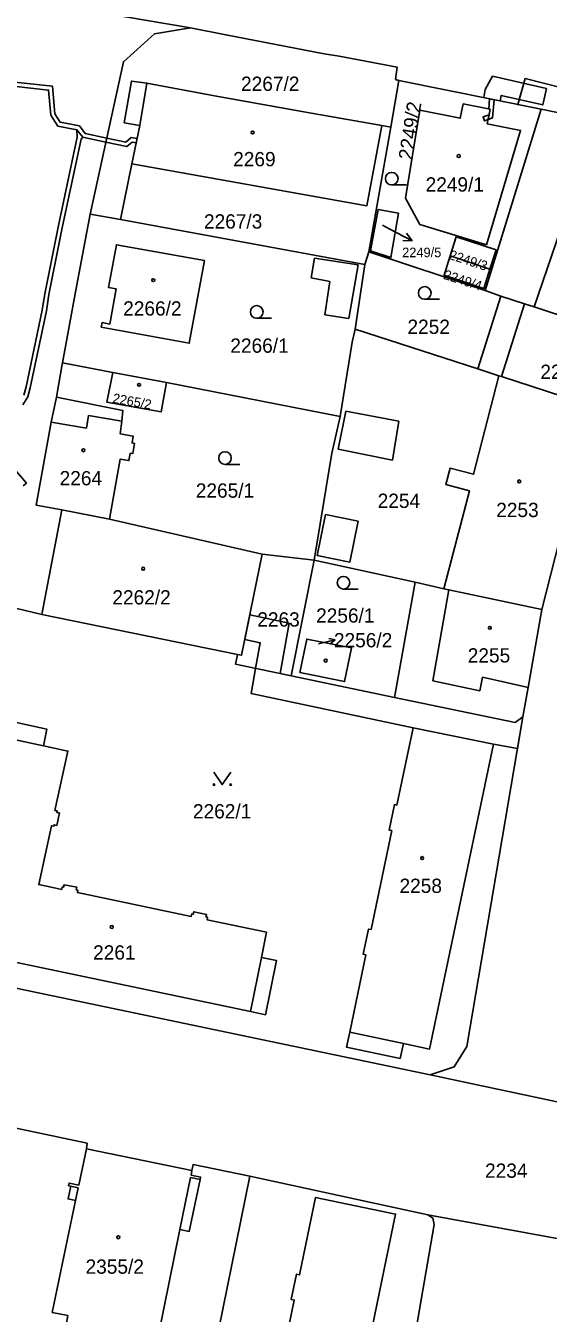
# Model space of a CAD drawing. Extents: x -756746 to -753363, y -1166406 to -1161727.
# Drawn here: x -756001.6 to -755939.4, y -1164670.3 to -1164517.1 of the extents above; entities that cross this region are included whole.
import ezdxf

# ---------------------------------------------------------------- set-up
doc = ezdxf.new("R2010")
doc.units = 0
for name, color, linetype in [('Hranice parcel', 7, 'Continuous'), ('Parcelní čísla', 7, 'Continuous'), ('Pop  PČ popisy', 7, 'Continuous'), ('Vnitřní kresba', 7, 'Continuous'), ('Věcná břemena k části', 7, 'Continuous'), ('Značky budov', 7, 'Continuous'), ('Značky kultur', 7, 'Continuous')]:
    doc.layers.add(name, color=color, linetype=linetype)

msp = doc.modelspace()

# ---------------------------------------------------------------- linework, layer by layer
at = {"layer": 'Hranice parcel'}
for p, q in [((-756002.86, -1164513.82), (-755982.01, -1164517.39)), ((-755957.16, -1164523.63), (-755958.14, -1164529.2)), ((-755940.21, -1164527.07), (-755957.16, -1164523.63)), ((-755946.9, -1164548.64), (-755940.21, -1164527.07)), ((-755958.14, -1164529.2), (-755960.76, -1164544.05)), ((-755959.21, -1164529.01), (-755958.14, -1164529.2)), ((-755990.32, -1164540.19), (-755988.96, -1164533.54)), ((-755990.32, -1164540.19), (-755993.93, -1164539.53)), ((-755961.21, -1164545.52), (-755990.32, -1164540.19)), ((-755960.76, -1164544.05), (-755961.21, -1164545.52)), ((-755960.76, -1164544.05), (-755946.9, -1164548.64)), ((-755951.06, -1164544.52), (-755946.33, -1164546.09)), ((-755961.21, -1164545.52), (-755962.37, -1164553.25)), ((-755945.01, -1164549.29), (-755946.9, -1164548.64)), ((-755945.01, -1164549.29), (-755947.78, -1164557.97)), ((-755962.37, -1164553.25), (-755947.78, -1164557.97)), ((-755997.23, -1164557.24), (-755991.24, -1164558.41)), ((-755947.78, -1164557.97), (-755945.25, -1164558.79)), ((-755991.24, -1164558.41), (-755984.83, -1164559.59)), ((-755984.83, -1164559.59), (-755964.17, -1164563.63)), ((-755934, -1164562.42), (-755940.16, -1164586.58)), ((-755997.32, -1164574.73), (-755999.7, -1164587.18)), ((-755991.62, -1164575.84), (-755997.32, -1164574.73)), ((-755973.44, -1164580), (-755991.62, -1164575.84)), ((-755967.28, -1164580.73), (-755973.44, -1164580)), ((-755967.28, -1164580.73), (-755970.02, -1164594.49)), ((-755967.28, -1164580.73), (-755955.23, -1164583.36)), ((-755955.23, -1164583.36), (-755957.71, -1164597.05)), ((-755955.23, -1164583.36), (-755951.8, -1164584.12)), ((-755976.38, -1164591.95), (-755999.7, -1164587.18)), ((-755970.02, -1164594.49), (-755957.71, -1164597.05)), ((-756009.35, -1164630.29), (-755953.45, -1164641.99)), ((-755953.45, -1164641.99), (-755934.39, -1164646.05)), ((-756023.54, -1164644.05), (-755994.28, -1164650.09)), ((-755994.28, -1164650.09), (-755994.39, -1164650.77)), ((-755981.82, -1164653.38), (-755994.39, -1164650.77)), ((-755953.71, -1164658.64), (-755974.92, -1164654.03)), ((-755953.71, -1164658.64), (-755936.37, -1164661.82))]:
    msp.add_line(p, q, dxfattribs=at)
for points in [[(-755982.01, -1164517.39), (-755986.28, -1164518.08), (-755989.99, -1164521.41), (-755993.93, -1164539.53)], [(-755957.16, -1164523.63), (-755957.57, -1164523.51), (-755957.36, -1164522.06), (-755964.3, -1164520.75), (-755966.08, -1164520.46), (-755977.78, -1164518.19), (-755982.01, -1164517.39)], [(-755988.96, -1164533.54), (-755988.03, -1164529), (-755989.89, -1164528.67), (-755989.03, -1164523.72), (-755987.19, -1164523.95), (-755979.15, -1164525.45), (-755967.37, -1164527.55), (-755965.54, -1164527.88), (-755959.21, -1164529.01)], [(-755946.72, -1164543.2), (-755942.68, -1164529.59), (-755946.64, -1164528.79), (-755946.31, -1164527.07), (-755949.53, -1164526.42), (-755949.86, -1164528.13), (-755954.67, -1164527.16), (-755956.4, -1164537.64), (-755954.68, -1164540.78), (-755946.72, -1164543.2)], [(-755923.79, -1164531.29), (-755924.88, -1164530.17), (-755940.21, -1164527.07)], [(-755988.96, -1164533.54), (-755960.97, -1164538.54), (-755959.21, -1164529.01)], [(-755993.93, -1164539.53), (-755995.65, -1164548.6), (-755997.23, -1164557.24)], [(-755957.2, -1164539.43), (-755958.13, -1164544.71), (-755960.54, -1164543.92), (-755959.65, -1164539), (-755957.2, -1164539.43)], [(-755951.06, -1164544.52), (-755950.35, -1164542.23), (-755945.6, -1164543.81), (-755946.33, -1164546.09)], [(-755991.61, -1164552.63), (-755990.84, -1164548.45), (-755991.75, -1164548.28), (-755990.82, -1164543.18), (-755980.33, -1164545.08), (-755982.14, -1164554.91), (-755992.63, -1164552.98), (-755992.53, -1164552.46), (-755991.61, -1164552.63)], [(-755946.33, -1164546.09), (-755947.04, -1164548.38), (-755951.78, -1164546.81), (-755951.06, -1164544.52)], [(-755931.22, -1164553.82), (-755941.07, -1164550.57), (-755942.2, -1164550.22), (-755945.01, -1164549.29)], [(-755962.37, -1164553.25), (-755962.73, -1164554.78), (-755964.17, -1164563.63)], [(-755997.23, -1164557.24), (-755997.26, -1164557.4), (-755997.97, -1164561.31)], [(-755984.83, -1164559.59), (-755985.47, -1164563.07), (-755991.94, -1164561.93), (-755991.24, -1164558.41)], [(-755945.25, -1164558.79), (-755948.28, -1164570.51), (-755951.07, -1164569.79), (-755951.59, -1164571.74), (-755948.78, -1164572.46), (-755951.8, -1164584.12)], [(-755945.25, -1164558.79), (-755944.97, -1164558.88), (-755934, -1164562.42)], [(-755997.97, -1164561.31), (-755998.57, -1164564.29), (-756000.37, -1164574.2), (-755997.32, -1164574.73)], [(-755991.62, -1164575.84), (-755990.36, -1164568.69), (-755989.32, -1164568.88), (-755989.17, -1164568), (-755988.87, -1164568.05), (-755988.66, -1164566.83), (-755988.95, -1164566.78), (-755988.81, -1164565.98), (-755990.35, -1164565.71), (-755990.18, -1164564.2), (-755990.04, -1164562.93), (-755997.97, -1164561.31)], [(-755964.17, -1164563.63), (-755964.23, -1164563.98), (-755965.17, -1164568.01), (-755967.28, -1164580.73)], [(-755976.38, -1164591.95), (-755975.9, -1164592.04), (-755973.44, -1164580)], [(-755951.8, -1164584.12), (-755951.21, -1164584.25), (-755940.16, -1164586.58)], [(-755999.7, -1164587.18), (-756002.83, -1164586.45), (-756005.66, -1164599.43)], [(-755940.16, -1164586.58), (-755941.79, -1164595.88), (-755942.4, -1164599.37)], [(-755968.98, -1164594.1), (-755968.15, -1164590.11), (-755962.8, -1164591.14), (-755963.64, -1164595.17), (-755968.98, -1164594.1)], [(-755970.02, -1164594.49), (-755976.62, -1164593.12), (-755976.38, -1164591.95)], [(-755957.71, -1164597.05), (-755943.34, -1164600.03), (-755942.4, -1164599.37)], [(-756006.13, -1164627.89), (-755974.83, -1164634.45), (-755973.06, -1164634.82), (-755971.73, -1164628.37), (-755973.55, -1164628.01), (-755972.95, -1164624.99), (-755980.02, -1164623.51), (-755979.96, -1164623.22), (-755980.15, -1164623.18), (-755980.08, -1164622.89), (-755981.59, -1164622.57), (-755981.66, -1164622.86), (-755981.85, -1164622.82), (-755981.91, -1164623.12), (-755995.46, -1164620.29), (-755995.4, -1164620), (-755995.59, -1164619.96), (-755995.53, -1164619.66), (-755997.04, -1164619.35), (-755997.1, -1164619.64), (-755997.27, -1164619.61), (-755997.33, -1164619.9), (-756000.07, -1164619.33), (-755998.54, -1164612.33), (-755998.26, -1164612.39), (-755998.23, -1164612.22), (-755997.93, -1164612.29), (-755997.61, -1164610.81), (-755997.9, -1164610.74), (-755997.86, -1164610.56), (-755998.14, -1164610.5), (-755996.6, -1164603.45), (-755999.51, -1164602.82), (-755999.09, -1164600.85), (-756005.66, -1164599.43)], [(-755942.4, -1164599.37), (-755949.06, -1164638.6), (-755950.57, -1164641.03), (-755953.45, -1164641.99)], [(-755960.48, -1164624.69), (-755960.79, -1164624.63), (-755961.42, -1164627.63), (-755961.11, -1164627.7), (-755963.03, -1164636.91), (-755963.4, -1164638.69), (-755957.02, -1164640.03), (-755956.64, -1164638.26), (-755953.51, -1164638.92), (-755945.91, -1164602.63), (-755955.48, -1164600.67), (-755957.4, -1164609.88), (-755957.71, -1164609.82), (-755958.34, -1164612.84), (-755958.03, -1164612.9), (-755960.48, -1164624.69)], [(-755994.39, -1164650.77), (-755995.29, -1164655.1), (-755996.45, -1164654.86), (-755996.52, -1164655.18), (-755996.26, -1164655.23), (-755996.58, -1164656.75), (-755995.68, -1164656.94), (-755998.45, -1164670.26), (-755996.59, -1164670.62), (-755996.96, -1164672.69), (-755989.72, -1164674.14), (-755991.17, -1164681.44)], [(-755981.82, -1164653.38), (-755981.68, -1164652.66), (-755974.92, -1164654.03)], [(-755988.61, -1164681.96), (-755986.75, -1164672.52), (-755985.75, -1164672.72), (-755983.25, -1164660.39), (-755982.14, -1164660.61), (-755980.84, -1164654.44), (-755980.78, -1164654.14), (-755981.93, -1164653.91), (-755981.82, -1164653.38)], [(-755974.92, -1164654.03), (-755984.54, -1164701.33), (-755960.99, -1164706.24)], [(-755972.08, -1164680.57), (-755969.64, -1164668.79), (-755970, -1164668.72), (-755969.38, -1164665.71), (-755969.02, -1164665.79), (-755967.11, -1164656.58), (-755957.57, -1164658.54), (-755965.05, -1164694.78), (-755968.13, -1164694.14), (-755968.5, -1164695.89), (-755974.99, -1164694.59), (-755974.6, -1164692.78), (-755972.7, -1164683.59), (-755973.04, -1164683.52), (-755972.42, -1164680.5), (-755972.08, -1164680.57)], [(-755960.99, -1164706.24), (-755952.95, -1164659.8), (-755953.13, -1164659.02), (-755953.71, -1164658.64)]]:
    msp.add_lwpolyline(points, dxfattribs=at)
at = {"layer": 'Pop  PČ popisy'}
for p, q in [((-755959.11, -1164540.86), (-755958.25, -1164541.32)), ((-755958.25, -1164541.32), (-755955.6, -1164542.73)), ((-755955.6, -1164542.73), (-755956.72, -1164542.7)), ((-755955.6, -1164542.73), (-755956.25, -1164541.82)), ((-755966.73, -1164590.69), (-755964.78, -1164590.2)), ((-755964.78, -1164590.2), (-755965.51, -1164590.04)), ((-755964.78, -1164590.2), (-755965.35, -1164590.69))]:
    msp.add_line(p, q, dxfattribs=at)
at = {"layer": 'Vnitřní kresba'}
for p, q in [((-755988.03, -1164529), (-755987.19, -1164523.95)), ((-755941.07, -1164550.57), (-755935.03, -1164532.92)), ((-755967.61, -1164547.12), (-755967.24, -1164544.77)), ((-755967.24, -1164544.77), (-755962.04, -1164545.57)), ((-755962.04, -1164545.57), (-755963.13, -1164551.96)), ((-755965.4, -1164547.56), (-755967.61, -1164547.12)), ((-755965.98, -1164551.52), (-755965.4, -1164547.56)), ((-755944.97, -1164558.88), (-755942.2, -1164550.22)), ((-755963.13, -1164551.96), (-755965.98, -1164551.52)), ((-755994.39, -1164565.01), (-755998.57, -1164564.29)), ((-755994.13, -1164563.49), (-755994.39, -1164565.01)), ((-755990.18, -1164564.2), (-755994.13, -1164563.49)), ((-755964.4, -1164567.53), (-755963.5, -1164562.99)), ((-755963.5, -1164562.99), (-755957.18, -1164564.2)), ((-755957.18, -1164564.2), (-755957.94, -1164568.81)), ((-755957.94, -1164568.81), (-755964.4, -1164567.53)), ((-755966.92, -1164580.18), (-755965.9, -1164575.29)), ((-755965.9, -1164575.29), (-755962.02, -1164576.08)), ((-755962.02, -1164576.08), (-755963.03, -1164580.98)), ((-755963.03, -1164580.98), (-755966.92, -1164580.18)), ((-755951.21, -1164584.25), (-755953.11, -1164595.08)), ((-755953.11, -1164595.08), (-755947.55, -1164596.28)), ((-755947.55, -1164596.28), (-755947.21, -1164594.65)), ((-755947.21, -1164594.65), (-755944.38, -1164595.29)), ((-755944.38, -1164595.29), (-755941.79, -1164595.88)), ((-756006.07, -1164601.43), (-755999.51, -1164602.82)), ((-755974.83, -1164634.45), (-755973.55, -1164628.01)), ((-755963.03, -1164636.91), (-755956.64, -1164638.26)), ((-755981.99, -1164654.21), (-755983.25, -1164660.39)), ((-755980.84, -1164654.44), (-755981.99, -1164654.21)), ((-755995.36, -1164655.42), (-755996.26, -1164655.23)), ((-755995.68, -1164656.94), (-755995.36, -1164655.42))]:
    msp.add_line(p, q, dxfattribs=at)
at = {"layer": 'Věcná břemena k části'}
for points in [[(-756004.82, -1164523.63), (-756004.91, -1164524.13), (-755998.89, -1164524.78), (-755998.63, -1164527.77), (-755997.81, -1164529.06), (-755995.51, -1164529.5), (-755994.82, -1164530.4), (-755992.07, -1164530.98), (-755989.58, -1164531.5), (-755988.92, -1164530.97), (-755988.45, -1164531.04), (-755988.35, -1164530.55), (-755989.06, -1164530.44), (-755989.71, -1164530.96), (-755991.96, -1164530.49), (-755994.53, -1164529.95), (-755995.22, -1164529.04), (-755997.5, -1164528.61), (-755998.14, -1164527.6), (-755998.42, -1164524.32)], [(-755939.58, -1164524.6), (-755946.02, -1164523.14), (-755946.89, -1164524.73), (-755947.05, -1164525.68), (-755946.38, -1164525.82), (-755945.83, -1164525.93), (-755945.09, -1164526.08), (-755944.98, -1164525.42), (-755940.03, -1164526.55)], [(-755923.79, -1164531.29), (-755922.3, -1164531.91), (-755927.41, -1164546.83), (-755928.77, -1164546.39), (-755929.71, -1164549.23), (-755925.53, -1164550.6), (-755921.36, -1164538.47), (-755919.52, -1164533.07), (-755918.32, -1164529.54), (-755930.12, -1164526.46), (-755942.15, -1164523.42), (-755943.01, -1164526.5), (-755940.21, -1164527.07), (-755924.88, -1164530.17)], [(-755945.83, -1164525.93), (-755946.38, -1164525.82), (-755946.45, -1164527.04), (-755946.31, -1164527.07), (-755946.43, -1164527.72), (-755946.54, -1164528.29), (-755946.01, -1164528.1)], [(-755946.54, -1164528.29), (-755946.43, -1164527.72), (-755947.14, -1164527.97), (-755946.98, -1164528.44)], [(-755974.92, -1164587.23), (-755975.52, -1164590.17), (-755973.68, -1164590.56), (-755974.24, -1164593.62), (-755974.77, -1164596.59), (-755955.48, -1164600.67), (-755945.91, -1164602.63), (-755943.04, -1164603.12), (-755942.4, -1164599.37), (-755943.34, -1164600.03), (-755957.71, -1164597.05), (-755970.02, -1164594.49), (-755971.3, -1164594.22), (-755970.22, -1164588.24)]]:
    msp.add_lwpolyline(points, close=True, dxfattribs=at)
for points in [[(-756001.97, -1164562.23), (-756001.37, -1164561.27), (-756001.09, -1164560.23), (-755999.15, -1164551.07), (-755998.85, -1164549.1), (-755997.23, -1164540.99), (-755995.02, -1164530.61), (-755994.82, -1164530.4), (-755995.51, -1164529.5), (-755995.48, -1164530.39), (-755997.71, -1164540.89), (-755999.35, -1164549.02), (-755999.65, -1164550.99), (-756001.57, -1164560.11), (-756001.83, -1164561.07)], [(-756001.91, -1164571.87), (-756001.53, -1164571.55), (-756003.66, -1164569.08)]]:
    msp.add_lwpolyline(points, dxfattribs=at)
at = {"layer": 'Značky budov'}
for centre in [(-755974.59, -1164529.83), (-755950.05, -1164532.63), (-755986.42, -1164547.4), (-755988.11, -1164559.86), (-755994.74, -1164567.64), (-755942.84, -1164571.36), (-755987.63, -1164581.74), (-755946.34, -1164588.78), (-755965.89, -1164592.68), (-755954.4, -1164616.18), (-755991.37, -1164624.38), (-755990.59, -1164661.31)]:
    msp.add_circle(centre, 0.175, dxfattribs=at)
at = {"layer": 'Značky kultur'}
for p, q in [((-755958.02, -1164536.07), (-755956.27, -1164536.07)), ((-755954.09, -1164549.67), (-755952.34, -1164549.67)), ((-755974.1, -1164551.93), (-755972.35, -1164551.93)), ((-755977.88, -1164569.33), (-755976.13, -1164569.33)), ((-755963.77, -1164584.16), (-755962.02, -1164584.16))]:
    msp.add_line(p, q, dxfattribs=at)
msp.add_lwpolyline([(-755979.2, -1164605.94), (-755978.2, -1164607.44), (-755977.2, -1164605.94)], dxfattribs=at)
for centre, radius in [((-755958.02, -1164535.32), 0.75), ((-755954.09, -1164548.92), 0.75), ((-755974.1, -1164551.18), 0.75), ((-755977.88, -1164568.58), 0.75), ((-755963.77, -1164583.41), 0.75), ((-755979.2, -1164607.44), 0.1), ((-755977.2, -1164607.44), 0.1)]:
    msp.add_circle(centre, radius, dxfattribs=at)

# ---------------------------------------------------------------- texts
at = {"layer": 'Parcelní čísla'}
for s, height, p in [('2267/2', 1.7, (-755975.97, -1164524.88)), ('2269', 1.7, (-755976.91, -1164533.85)), ('2249/1', 1.7, (-755953.99, -1164536.86)), ('2267/3', 1.7, (-755980.39, -1164541.26)), ('2249/5', 1.139, (-755956.78, -1164544.67)), ('2266/2', 1.7, (-755990.01, -1164551.62)), ('2252', 1.7, (-755956.15, -1164553.8)), ('2266/1', 1.7, (-755977.25, -1164556.04)), ('2251', 1.7, (-755940.32, -1164559.16)), ('2264', 1.7, (-755997.58, -1164571.82)), ('2265/1', 1.7, (-755981.36, -1164573.29)), ('2254', 1.7, (-755959.7, -1164574.51)), ('2253', 1.7, (-755945.58, -1164575.6)), ('2262/2', 1.7, (-755991.3, -1164586)), ('2263', 1.7, (-755974.04, -1164588.63)), ('2256/1', 1.7, (-755967.03, -1164588.16)), ('2256/2', 1.7, (-755964.91, -1164591.1)), ('2255', 1.7, (-755948.97, -1164592.91)), ('2262/1', 1.7, (-755981.7, -1164611.46)), ('2258', 1.7, (-755957.1, -1164620.33)), ('2261', 1.7, (-755993.59, -1164628.26)), ('2234', 1.7, (-755946.91, -1164654.23)), ('2355/2', 1.7, (-755994.49, -1164665.65))]:
    msp.add_text(s, height=height, dxfattribs=at).set_placement(p)
for s, height, rotation, p in [('2249/2', 1.7, 81, (-755955.56, -1164533.18)), ('2249/3', 1.139, 342, (-755951.28, -1164544.86)), ('2249/4', 1.139, 342, (-755951.94, -1164547.22)), ('2265/2', 1.139, 350, (-755991.33, -1164561.98))]:
    msp.add_text(s, height=height, rotation=rotation, dxfattribs=at).set_placement(p)

doc.saveas('drawing.dxf')
